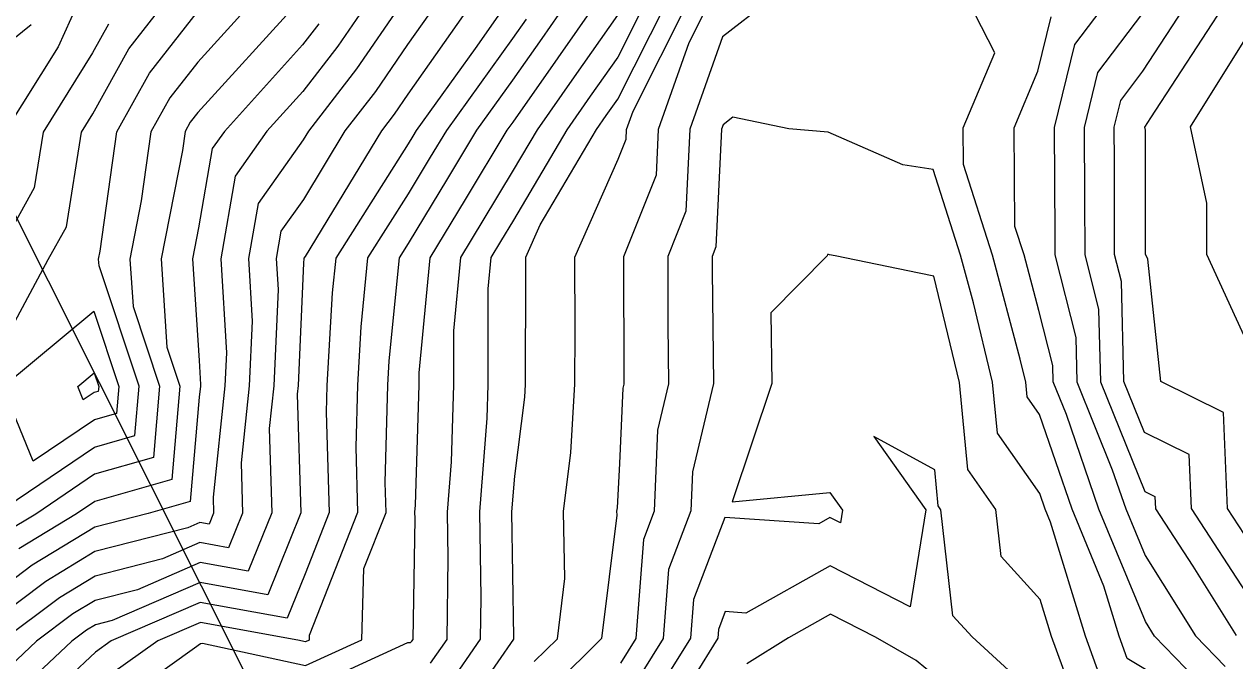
# Model space of a CAD drawing. Extents: x 42655 to 43811, y -141820 to -141156.
# Drawn here: x 43242.7 to 43301.4, y -141518.6 to -141487.8 of the extents above; entities that cross this region are included whole.
import ezdxf

# ---------------------------------------------------------------- set-up
doc = ezdxf.new("R2010")
doc.units = 0
for name, color, linetype in [('D-STR-HTXT', 7, 'Continuous'), ('ZE_HICN', 7, 'Continuous'), ('ZE_LWCN', 7, 'Continuous'), ('追加____', 7, 'Continuous')]:
    doc.layers.add(name, color=color, linetype=linetype)

msp = doc.modelspace()

# ---------------------------------------------------------------- linework, layer by layer
at = {"layer": 'D-STR-HTXT'}
msp.add_line((43261.146, -141534.624), (43238.696, -141489.947), dxfattribs=at)
at = {"layer": 'ZE_HICN'}
for points in [[(43302.109, -141512.948), (43301.017, -141511.27), (43300.824, -141506.629), (43297.784, -141505.123), (43297.151, -141499.2), (43297.043, -141498.964), (43297.044, -141492.944), (43297.013, -141492.801), (43297.293, -141492.352), (43301.038, -141486.62), (43301.406, -141485.921)], [(43264.404, -141486.792), (43261.301, -141491.212), (43260.643, -141492.171), (43260.019, -141492.975), (43256.318, -141499.072), (43256.265, -141499.156), (43256.263, -141499.172), (43256.251, -141499.393), (43255.983, -141505.32), (43255.939, -141505.734), (43256.11, -141511.482), (43254.508, -141515.45), (43251.235, -141514.857), (43246.969, -141516.703), (43246.157, -141516.911), (43245.727, -141517.171), (43245.026, -141517.697), (43242.801, -141519.789)], [(43278.756, -141486.725), (43276.552, -141488.435), (43274.964, -141492.905), (43274.776, -141496.869), (43273.897, -141499.073), (43273.901, -141502.363), (43273.935, -141505.235), (43273.401, -141507.475), (43273.239, -141511.401), (43272.712, -141512.776), (43272.354, -141517.568), (43271.607, -141518.766)], [(43297.049, -141519.065), (43296.157, -141518.534), (43295.766, -141517.458), (43295.026, -141515.034), (43293.486, -141511.306), (43291.903, -141506.72), (43291.306, -141505.871), (43291.237, -141505.154), (43290.967, -141504.037), (43289.622, -141498.999), (43288.222, -141494.616), (43288.207, -141492.843), (43289.734, -141489.2), (43288.444, -141486.679)], [(43245.273, -141486.882), (43244.355, -141488.909), (43241.758, -141493.061)], [(43255.923, -141486.832), (43251.128, -141492.092), (43250.756, -141492.566), (43250.505, -141493.02), (43250.376, -141493.943), (43249.344, -141499.188), (43249.628, -141503.467), (43250.256, -141505.347), (43249.858, -141509.872), (43246.129, -141510.935), (43245.244, -141511.533), (43242.443, -141513.231)], [(43271.459, -141487.387), (43269.362, -141490.375), (43267.561, -141492.94), (43266.406, -141494.895), (43264.938, -141497.324), (43263.852, -141499.12), (43263.514, -141502.669), (43263.512, -141505.284), (43263.399, -141509.008), (43263.212, -141511.448), (43263.245, -141513.675), (43263.181, -141517.611), (43262.381, -141518.767)]]:
    msp.add_lwpolyline(points, dxfattribs=at)
at = {"layer": 'ZE_LWCN'}
for points in [[(43302.122, -141515.663), (43299.268, -141511.279), (43299.159, -141508.664), (43296.995, -141507.592), (43296, -141505.131), (43295.878, -141500.28), (43295.548, -141498.971), (43295.538, -141494.498), (43295.526, -141492.808), (43295.846, -141491.506), (43296.913, -141490.1), (43299.181, -141486.628), (43300.271, -141484.56), (43301.965, -141482.534)], [(43259.328, -141486.816), (43257.907, -141488.888), (43256.212, -141491.075), (43254.47, -141493.002), (43252.931, -141495.174), (43252.236, -141499.175), (43252.505, -141503.735), (43252.433, -141505.337), (43251.859, -141510.723), (43251.882, -141511.502), (43251.665, -141512.039), (43251.222, -141511.959), (43250.644, -141512.209), (43246.14, -141513.362), (43243.756, -141514.807), (43241.068, -141516.822)], [(43260.996, -141486.808), (43258.819, -141489.982), (43256.486, -141492.992), (43256.223, -141493.425), (43254.041, -141496.506), (43253.578, -141499.168), (43253.758, -141502.203), (43253.616, -141505.331), (43253.219, -141509.06), (43253.292, -141511.495), (43252.613, -141513.176), (43251.226, -141512.925), (43249.419, -141513.707), (43246.146, -141514.545), (43244.413, -141515.595), (43241.588, -141517.713)], [(43262.697, -141486.8), (43261.289, -141488.805), (43259.731, -141491.076), (43258.252, -141492.984), (43256.236, -141496.305), (43255.151, -141497.838), (43254.921, -141499.162), (43255.01, -141500.672), (43254.8, -141505.325), (43254.579, -141507.397), (43254.701, -141511.489), (43253.56, -141514.313), (43251.231, -141513.891), (43248.194, -141515.205), (43246.151, -141515.728), (43245.07, -141516.383), (43243.307, -141517.705), (43242.049, -141518.887)], [(43266.112, -141486.784), (43264.561, -141488.992), (43261.706, -141492.968), (43261.538, -141493.245), (43261.312, -141493.619), (43257.807, -141499.149), (43257.639, -141500.823), (43257.382, -141505.313), (43257.348, -141506.601), (43257.49, -141511.475), (43256.322, -141514.442), (43255.455, -141516.586), (43251.24, -141515.823), (43246.929, -141517.688), (43246.163, -141518.236), (43243.552, -141520.69)], [(43246.178, -141521.437), (43250.964, -141518.015), (43251.249, -141517.806), (43251.355, -141517.795), (43256.343, -141518.885), (43259.073, -141517.631), (43259.171, -141514.178), (43260.241, -141511.462), (43260.199, -141510.021), (43260.323, -141505.299), (43260.39, -141504.123), (43260.891, -141499.134), (43261.335, -141498.434), (43263.238, -141495.284), (43264.647, -141492.954), (43266.386, -141490.533), (43267.807, -141488.509), (43269.027, -141486.77)], [(43256.348, -141520.046), (43261.303, -141517.769), (43261.426, -141517.761), (43261.496, -141517.705), (43261.555, -141517.619), (43261.651, -141511.763), (43261.646, -141511.456), (43261.672, -141511.119), (43261.849, -141505.292), (43261.849, -141504.704), (43262.382, -141499.127), (43264.088, -141496.304), (43266.118, -141492.947), (43266.395, -141492.56), (43268.584, -141489.442), (43270.464, -141486.764)], [(43272.814, -141486.753), (43271.468, -141489.415), (43270.14, -141491.308), (43268.998, -141492.933), (43266.417, -141497.303), (43265.788, -141498.343), (43265.323, -141499.113), (43265.178, -141500.634), (43265.175, -141505.277), (43265.125, -141506.896), (43264.778, -141511.441), (43264.839, -141515.588), (43264.806, -141517.604), (43263.266, -141519.829)], [(43264.152, -141520.891), (43266.432, -141517.596), (43266.433, -141517.5), (43266.343, -141511.434), (43266.476, -141509.7), (43266.969, -141505.887), (43267.004, -141505.268), (43267.021, -141499.822), (43267.02, -141499.105), (43267.717, -141497.53), (43270.436, -141492.926), (43270.917, -141492.24), (43271.478, -141491.442), (43273.85, -141486.748)], [(43267.427, -141518.692), (43268.544, -141517.586), (43268.904, -141514.672), (43268.834, -141511.422), (43269.203, -141508.568), (43269.393, -141505.257), (43269.401, -141502.677), (43269.398, -141499.094), (43271.492, -141494.356), (43271.876, -141493.391), (43271.899, -141492.92), (43272.215, -141492.028), (43274.886, -141486.743)], [(43275.922, -141486.738), (43274.921, -141488.72), (43273.431, -141492.912), (43273.326, -141495.13), (43271.75, -141499.083), (43271.757, -141504.984), (43271.761, -141505.246), (43271.712, -141505.449), (43271.561, -141509.098), (43271.438, -141511.248), (43271.417, -141511.41), (43271.421, -141511.594), (43270.682, -141517.576), (43268.389, -141519.846)], [(43295.236, -141486.647), (43293.597, -141488.808), (43292.61, -141492.822), (43292.647, -141498.034), (43292.649, -141498.984), (43293.66, -141502.994), (43293.714, -141505.142), (43295.433, -141509.394), (43296.089, -141511.294), (43297.023, -141513.556), (43299.457, -141517.44), (43300.899, -141518.933)], [(43241.01, -141504.524), (43243.87, -141499.214), (43244.759, -141497.627), (43245.485, -141493.044), (43246.04, -141492.157), (43247.787, -141489.004), (43249.465, -141486.862)], [(43241.3, -141511.552), (43246.116, -141508.296), (43248.078, -141507.736), (43248.287, -141505.356), (43246.337, -141499.52), (43246.316, -141499.203), (43246.392, -141498.814), (43247.201, -141493.036), (43248.777, -141490.191), (43251.105, -141487.22)], [(43253.681, -141486.843), (43251.117, -141489.656), (43249.767, -141491.379), (43248.853, -141493.028), (43248.384, -141496.378), (43247.83, -141499.196), (43247.982, -141501.493), (43249.272, -141505.351), (43248.968, -141508.804), (43246.123, -141509.615), (43243.272, -141511.542), (43241.786, -141512.443)], [(43296.9, -141487.286), (43294.721, -141490.157), (43294.068, -141492.815), (43294.092, -141496.266), (43294.099, -141498.978), (43294.769, -141501.637), (43294.857, -141505.137), (43297.009, -141510.458), (43297.495, -141510.699), (43297.52, -141511.287), (43299.331, -141514.071), (43301.437, -141517.431)], [(43256.994, -141487.794), (43256.201, -141488.817), (43252.41, -141493.011), (43251.821, -141493.843), (43251.155, -141497.677), (43250.859, -141499.181), (43251.185, -141504.11), (43251.253, -141505.266), (43251.25, -141505.342), (43251.193, -141505.874), (43250.748, -141510.939), (43248.723, -141511.517), (43246.135, -141512.179), (43243.099, -141514.019), (43241.062, -141515.546)], [(43246.797, -141487.817), (43246.026, -141489.208), (43243.622, -141493.053), (43243.194, -141495.75), (43241.248, -141499.227)], [(43267.029, -141487.576), (43266.376, -141488.506), (43263.176, -141492.961), (43262.388, -141494.264), (43261.323, -141496.027), (43259.349, -141499.141), (43259.015, -141502.473), (43258.852, -141505.306), (43258.773, -141508.311), (43258.866, -141511.469), (43256.522, -141517.417), (43256.516, -141517.643), (43256.337, -141517.725), (43255.973, -141517.645), (43251.245, -141516.789), (43249.191, -141517.677), (43246.171, -141519.836)], [(43299.988, -141520.047), (43297.477, -141517.45), (43297.038, -141516.749), (43294.787, -141511.3), (43293.208, -141506.725), (43292.57, -141505.147), (43292.55, -141504.35), (43291.879, -141501.688), (43291.159, -141498.991), (43290.718, -141497.611), (43290.677, -141492.831), (43291.825, -141490.093), (43292.472, -141487.459)], [(43301.993, -141488.321), (43299.206, -141492.791), (43300.002, -141496.492), (43300.002, -141498.95), (43302.064, -141503.464)], [(43295.023, -141519.921), (43294.13, -141517.465), (43292.441, -141511.933), (43292.185, -141511.312), (43291.921, -141510.548), (43289.869, -141507.629), (43289.632, -141505.161), (43288.703, -141501.321), (43288.085, -141499.006), (43286.759, -141494.855), (43285.289, -141494.636), (43281.662, -141493.051), (43279.753, -141492.883), (43277.05, -141492.314), (43276.572, -141492.685), (43276.497, -141492.898), (43276.225, -141498.608), (43276.044, -141499.063), (43276.045, -141499.742), (43276.109, -141505.225), (43275.09, -141509.501), (43275.011, -141511.393), (43273.925, -141514.231), (43273.676, -141517.562), (43271.617, -141520.863)], [(43293.888, -141521.308), (43292.494, -141517.473), (43291.945, -141515.676), (43290.051, -141513.605), (43289.793, -141511.323), (43288.432, -141509.386), (43288.027, -141505.169), (43286.783, -141500.028), (43286.069, -141499.879), (43282.008, -141499.035), (43281.726, -141498.993), (43281.69, -141498.977), (43281.637, -141498.972), (43281.622, -141499.036), (43278.883, -141501.797), (43278.933, -141505.212), (43277.018, -141510.948), (43281.744, -141510.497), (43282.354, -141511.358), (43282.257, -141511.971), (43281.75, -141511.713), (43281.218, -141512.01), (43276.662, -141511.705), (43275.137, -141515.686), (43274.998, -141517.556), (43271.627, -141522.959)], [(43243.149, -141508.978), (43241.669, -141505.387), (43246.085, -141501.717), (43247.303, -141505.361), (43247.188, -141506.669), (43246.11, -141506.976), (43243.149, -141508.978)], [(43245.57, -141506.018), (43245.303, -141505.37), (43246.099, -141504.708), (43246.319, -141505.365), (43246.298, -141505.601), (43246.104, -141505.657), (43245.57, -141506.018)], [(43291.968, -141520.534), (43288.644, -141517.491), (43287.709, -141516.469), (43287.13, -141511.336), (43286.995, -141511.144), (43286.827, -141509.4), (43283.874, -141507.783), (43286.392, -141511.339), (43285.646, -141516.036), (43281.761, -141514.056), (43277.68, -141516.336), (43276.683, -141516.27), (43276.35, -141517.14), (43276.319, -141517.549), (43275.133, -141519.451)], [(43286.874, -141519.405), (43285.932, -141518.641), (43283.958, -141517.513), (43281.772, -141516.399), (43279.742, -141517.533), (43277.727, -141518.793)]]:
    msp.add_lwpolyline(points, dxfattribs=at)
at = {"layer": '追加____'}
msp.add_lwpolyline([(43229.838, -141494.403), (43234.679, -141493.181), (43239.151, -141490.958), (43243.049, -141487.837)], dxfattribs=at)

doc.saveas('drawing.dxf')
